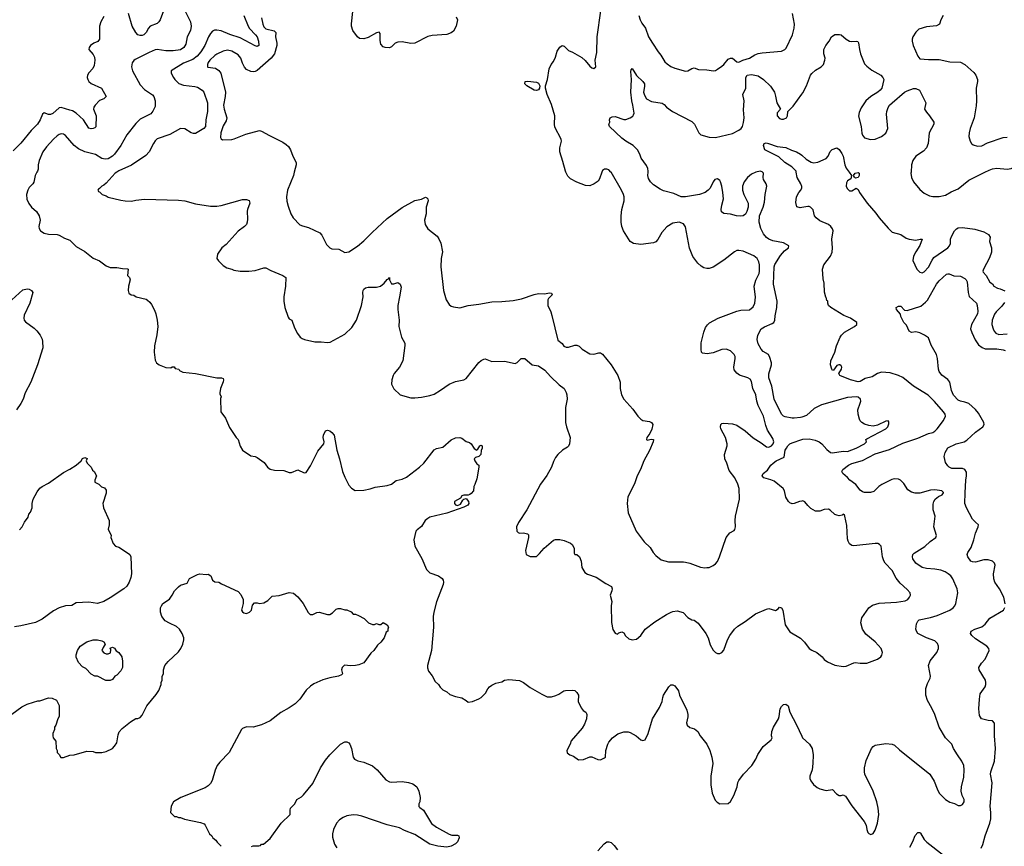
# Model space of a CAD drawing. Header units: inches. Extents: x 1934316 to 2140091, y 524953 to 667329.
# Tile 362 of 384: x 2092660 to 2101902, y 593672 to 601431. Entities that reach past the tile are written whole.
import ezdxf

# ---------------------------------------------------------------- set-up
doc = ezdxf.new("R2010")
doc.units = ezdxf.units.IN
doc.header["$MEASUREMENT"] = 0
for name, color, linetype in [('C0599', 7, 'Continuous'), ('C0690', 7, 'Continuous'), ('C1509', 7, 'Continuous'), ('C1600', 7, 'Continuous')]:
    doc.layers.add(name, color=color, linetype=linetype)

msp = doc.modelspace()

# ---------------------------------------------------------------- linework, layer by layer
at = {"layer": 'C0599', "color": 5}
for points, elevation in [([(2092820.7, 600000), (2092803.2, 599970), (2092792.5, 599907.5), (2092782, 599890), (2092750, 599856.2), (2092734.6, 599830), (2092724.4, 599790), (2092726.7, 599746.7), (2092745.1, 599705.1), (2092771.7, 599671.7), (2092816.3, 599630), (2092842, 599590), (2092850.5, 599550), (2092840.4, 599490), (2092843, 599470), (2092854, 599450), (2092890, 599426), (2092930, 599417.1), (2093010, 599414.9), (2093030, 599408.7), (2093080.5, 599380.5), (2093130, 599363), (2093190, 599303.1), (2093270, 599255.8), (2093350, 599192.2), (2093410, 599168.8), (2093470, 599119.3), (2093510, 599106), (2093570, 599106), (2093625.4, 599094.6), (2093670, 599094), (2093678, 599090), (2093670.8, 599030), (2093690.8, 599010), (2093696.3, 598990), (2093681.6, 598930), (2093679.1, 598890), (2093685.2, 598865.2), (2093707.1, 598847.1), (2093730, 598844.7), (2093754, 598830), (2093847.1, 598807.1), (2093859.8, 598799.8), (2093880.7, 598780.7), (2093896.7, 598756.7), (2093924.9, 598704.9), (2093938, 598670), (2093950.6, 598609.4), (2093956.3, 598550), (2093947.3, 598472.7), (2093926, 598370), (2093921, 598310), (2093930, 598234), (2093944.7, 598210), (2093970, 598191.3), (2094030, 598166.8), (2094078, 598162), (2094090, 598174), (2094110, 598172), (2094118, 598158), (2094154, 598150), (2094158, 598138), (2094190, 598122), (2094310.9, 598110.9), (2094510, 598070.8), (2094554, 598070), (2094570, 598062), (2094574, 598050), (2094570.6, 598030.6), (2094545.5, 597970), (2094537.3, 597930), (2094538, 597918), (2094551, 597890), (2094544.7, 597875.3), (2094546, 597750), (2094590, 597692), (2094630, 597602), (2094691.3, 597510), (2094711, 597490), (2094727.5, 597427.5), (2094750, 597391.3), (2094830, 597338), (2094870, 597332), (2094890, 597322), (2094953.2, 597273.2), (2094986, 597230), (2095010, 597210.8), (2095050, 597204), (2095139.8, 597199.8), (2095190, 597181), (2095210, 597181), (2095270, 597204.7), (2095330, 597178), (2095350, 597182), (2095390, 597242), (2095458.9, 597381.1), (2095513.2, 597450), (2095517.2, 597470), (2095506.6, 597510), (2095510, 597532), (2095530, 597571), (2095550, 597578), (2095570, 597571.3), (2095590, 597556), (2095610.7, 597530), (2095634.9, 597390), (2095661.6, 597310), (2095690.4, 597190.4), (2095710, 597138), (2095750, 597061), (2095774.4, 597034.4), (2095810, 597011.3), (2095890, 597016.3), (2095948, 597028), (2095996.1, 597043.9), (2096110, 597059.1), (2096149.4, 597070.6), (2096194.8, 597105.2), (2096250, 597119.3), (2096290, 597136.4), (2096411.5, 597230), (2096451.5, 597270), (2096550, 597394.8), (2096572.3, 597407.7), (2096630, 597418), (2096710, 597486.4), (2096750, 597506.4), (2096790.5, 597510.5), (2096810, 597502.8), (2096850, 597473.4), (2096882, 597462), (2096898.8, 597450), (2096925.4, 597405.4), (2096950, 597392), (2096960.4, 597399.6), (2096978, 597430), (2096990, 597436), (2097002, 597430), (2097002, 597410), (2096992, 597388), (2096986.8, 597350), (2096970.4, 597329.6), (2096938, 597322), (2096926.4, 597310), (2096930.6, 597290), (2096950, 597261), (2096970.5, 597250.5), (2096970.5, 597230.5), (2096950, 597122), (2096932.4, 597067.6), (2096921, 597050), (2096918, 597010), (2096897.1, 596982.9), (2096884.4, 596975.6), (2096870, 596968.7), (2096830, 596968.7), (2096810, 596962), (2096798.5, 596941.5), (2096742, 596910), (2096740.7, 596890), (2096750, 596878.8), (2096770, 596870.7), (2096796.2, 596883.8), (2096818, 596922), (2096828.8, 596931.1), (2096850, 596938), (2096871, 596910), (2096874.8, 596890), (2096867.1, 596872.9), (2096830, 596855.1), (2096670, 596800.7), (2096510, 596760.7), (2096490, 596749.5), (2096465.5, 596730), (2096430, 596673.2), (2096390, 596644), (2096378.8, 596630), (2096358.8, 596550), (2096368, 596490), (2096433.2, 596373.2), (2096479.3, 596270), (2096510, 596240.5), (2096590.3, 596210.3), (2096624.9, 596184.9), (2096635.5, 596170), (2096638.4, 596150), (2096634.9, 596130), (2096572.5, 595967.5), (2096546.4, 595870), (2096541.3, 595830), (2096543.1, 595730), (2096524, 595510), (2096486, 595370), (2096486.4, 595346.4), (2096496.9, 595316.9), (2096530.9, 595270.9), (2096559.6, 595219.6), (2096592, 595190), (2096605.4, 595165.4), (2096630, 595142), (2096670, 595122), (2096696.9, 595096.9), (2096750, 595078), (2096810, 595064.7), (2096850, 595042), (2096870, 595024.7), (2096910, 595030.8), (2096970, 595054.8), (2096991.9, 595068.1), (2097031.8, 595108.2), (2097052.7, 595150), (2097069.6, 595170.4), (2097090, 595184.9), (2097130, 595202), (2097184.8, 595215.2), (2097210, 595230.5), (2097250, 595239.1), (2097350, 595228), (2097388.6, 595208.6), (2097450, 595164), (2097559.1, 595099.1), (2097610, 595076.3), (2097650, 595074.9), (2097693.4, 595086.6), (2097721, 595099), (2097768.3, 595131.7), (2097784, 595136), (2097850, 595138.7), (2097870, 595134.9), (2097890, 595117.3), (2097906, 595090), (2097902.3, 595030), (2097930, 594970.8), (2097950, 594947.7), (2097972.5, 594932.5), (2097978.8, 594918.8), (2097982, 594910), (2097979.3, 594870), (2097960.9, 594819.1), (2097939, 594781), (2097836.9, 594663.1), (2097826, 594630), (2097796, 594570), (2097798, 594550), (2097822, 594530), (2097857.3, 594517.3), (2097904, 594484), (2097952.3, 594487.7), (2098010, 594511.3), (2098030, 594512), (2098085.4, 594485.4), (2098110, 594484.7), (2098150, 594502), (2098158, 594510), (2098162, 594570), (2098179, 594630), (2098189, 594650), (2098224, 594690), (2098272.5, 594727.5), (2098330, 594746), (2098370, 594746), (2098390, 594741), (2098444.7, 594710), (2098490, 594671.3), (2098510, 594664.7), (2098530, 594671.3), (2098559.3, 594730), (2098599.3, 594870), (2098666.3, 594973.7), (2098689.3, 595030), (2098695.1, 595070), (2098702.7, 595090), (2098753.2, 595170), (2098770, 595186.8), (2098790, 595187.3), (2098810, 595177.3), (2098842, 595130), (2098853.4, 595090), (2098920.9, 594950), (2098932.2, 594907.8), (2098932.1, 594887.9), (2098919.6, 594830), (2098926.3, 594810), (2098950, 594787.3), (2098994, 594774), (2099024.7, 594750), (2099046, 594710), (2099110.4, 594630.3), (2099139.1, 594570), (2099156.3, 594510), (2099164.9, 594450), (2099147.7, 594330), (2099147.9, 594247.9), (2099161, 594170), (2099186.4, 594106.4), (2099205.4, 594085.4), (2099230, 594072), (2099310, 594074), (2099330, 594094), (2099362, 594150), (2099393.2, 594230), (2099399, 594270), (2099409, 594290), (2099454, 594350), (2099532.7, 594430), (2099569.2, 594490), (2099587.5, 594532.5), (2099639.3, 594610), (2099712.7, 594670), (2099721.2, 594690), (2099717.2, 594710), (2099719, 594750), (2099734, 594790), (2099782.7, 594870), (2099789.3, 594890), (2099798.9, 594961.1), (2099810, 594984.7), (2099830, 595004.7), (2099850, 595006), (2099874, 594990), (2099887.3, 594930), (2099950, 594812), (2100000, 594704.6)], 240), ([(2093572.1, 600000), (2093556.3, 599990), (2093470, 599897.2), (2093450, 599879), (2093432, 599870), (2093410, 599846), (2093398, 599842), (2093394, 599830), (2093398, 599818), (2093410, 599814), (2093434, 599790), (2093470, 599778), (2093490, 599766), (2093610, 599736), (2093650, 599730.8), (2093707.7, 599727.7), (2093750, 599738), (2093830, 599746), (2094150, 599737.6), (2094210, 599730.4), (2094310, 599703.1), (2094450, 599681.3), (2094510, 599680.4), (2094550, 599686.4), (2094750, 599742.4), (2094790, 599743.8), (2094814.4, 599734.4), (2094819.3, 599710), (2094796.3, 599650), (2094794.4, 599634.4), (2094798.5, 599558.5), (2094795.5, 599530), (2094787.3, 599510), (2094770.8, 599490), (2094710, 599446.6), (2094597.6, 599322.4), (2094558, 599290), (2094516, 599230), (2094511, 599190), (2094527.1, 599167.1), (2094570, 599124.7), (2094603.5, 599103.5), (2094650, 599091), (2094670, 599081), (2094730, 599071), (2094808.9, 599071.1), (2094870, 599078), (2094950, 599101), (2094970, 599102.8), (2095016.5, 599076.5), (2095130.8, 599030), (2095157.3, 599010), (2095154.9, 598930), (2095137.6, 598830), (2095138.4, 598790), (2095148, 598730), (2095178.8, 598638.8), (2095190, 598624.7), (2095214.8, 598610), (2095238.8, 598538.8), (2095266.4, 598486.4), (2095292, 598450), (2095310, 598438), (2095334, 598430), (2095430, 598406.8), (2095490, 598407.3), (2095550, 598400.7), (2095574.2, 598405.8), (2095710, 598478.8), (2095777.2, 598542.8), (2095822, 598610), (2095867, 598750), (2095882.4, 598830), (2095878.9, 598870), (2095882.6, 598890), (2095890, 598900.4), (2095906.7, 598913.3), (2095930, 598920.7), (2096010, 598920.3), (2096045.2, 598930), (2096082, 598958), (2096110, 598994), (2096122, 598998), (2096130, 599012), (2096131.3, 598990), (2096150, 598952), (2096170, 598951.3), (2096210, 598964.7), (2096231, 598950), (2096239.1, 598919.1), (2096226, 598830), (2096208, 598750), (2096208, 598710), (2096220.3, 598610), (2096218, 598550), (2096244.6, 598450), (2096274.2, 598394.2), (2096274.4, 598374.4), (2096255.5, 598230), (2096224.9, 598170), (2096174.8, 598110), (2096164, 598090), (2096154, 598050), (2096150.8, 598010), (2096170, 597964.7), (2096230.9, 597910.9), (2096330, 597881), (2096370, 597881), (2096430, 597886.8), (2096510, 597904), (2096550, 597917.3), (2096610, 597953.4), (2096690, 598010.4), (2096750, 598034.9), (2096828, 598050), (2096850, 598062.8), (2096970, 598214), (2096990, 598233.4), (2097014.8, 598245.2), (2097030, 598247.7), (2097090, 598222.4), (2097210, 598224.9), (2097310, 598204.7), (2097330, 598212), (2097368, 598250), (2097402, 598250), (2097470, 598190.8), (2097530, 598182), (2097590, 598141.6), (2097641.8, 598081.8), (2097723.2, 598003.2), (2097770, 597970.8), (2097790, 597932), (2097796.3, 597910), (2097797.3, 597870), (2097782.8, 597790), (2097784, 597650), (2097790.8, 597610), (2097826, 597510), (2097821.6, 597450), (2097811.9, 597428.1), (2097802, 597418), (2097756, 597390), (2097710, 597349.2), (2097690, 597321.2), (2097670, 597284), (2097652.4, 597230), (2097607, 597153), (2097548, 597070), (2097420.5, 596830), (2097340.7, 596710), (2097322.8, 596670), (2097324.7, 596630), (2097336.9, 596616.9), (2097350, 596611.3), (2097390, 596614.8), (2097426, 596606), (2097435.3, 596595.3), (2097436, 596570), (2097406, 596450), (2097412, 596412), (2097451.6, 596391.6), (2097510, 596392), (2097540.2, 596419.8), (2097582, 596470), (2097670, 596546), (2097690, 596551), (2097730, 596551), (2097770, 596542.8), (2097830, 596517.6), (2097844.3, 596504.3), (2097863.7, 596470), (2097865.2, 596425.2), (2097870, 596412), (2097890, 596411.3), (2097914.8, 596390), (2097930.7, 596350), (2097936, 596290), (2097963.5, 596243.5), (2097990, 596226), (2098070, 596198.8), (2098159.9, 596139.9), (2098214.8, 596110), (2098222, 596090), (2098219.1, 596070), (2098201, 596030), (2098216.3, 595970), (2098210.5, 595930), (2098213.7, 595773.7), (2098228.2, 595708.2), (2098250, 595671.3), (2098270, 595662), (2098282.7, 595677.3), (2098310, 595686), (2098330, 595676), (2098346.6, 595646.6), (2098378.5, 595618.5), (2098410, 595610.7), (2098450, 595617.3), (2098489.3, 595650), (2098529.7, 595710.3), (2098621.3, 595778.7), (2098730, 595848), (2098774, 595870), (2098790, 595876.4), (2098830, 595881.6), (2098886.2, 595866.2), (2098930, 595820.5), (2098970, 595799.1), (2098990, 595796.3), (2099027.1, 595767.1), (2099100.5, 595670), (2099120.5, 595630), (2099142, 595562), (2099170, 595512), (2099190, 595492), (2099210, 595482), (2099230, 595482), (2099250, 595492), (2099270, 595512), (2099302.9, 595610), (2099325.1, 595650), (2099369.5, 595710), (2099400.8, 595739.2), (2099470, 595782), (2099565.6, 595854.4), (2099670, 595899.3), (2099690, 595903.8), (2099753.1, 595886.9), (2099777.6, 595902.4), (2099790, 595918), (2099810, 595911), (2099822, 595890), (2099844, 595750), (2099890, 595686), (2099990, 595624.7), (2100000, 595614.8)], 260), ([(2095237.2, 600000), (2095229.5, 599970), (2095172.8, 599830), (2095165.3, 599770), (2095168.6, 599728.6), (2095179.9, 599679.9), (2095205.5, 599610), (2095225.5, 599570), (2095290, 599507), (2095315.1, 599495.1), (2095370, 599479.5), (2095476.3, 599430), (2095494.9, 599410), (2095540.6, 599320.6), (2095570, 599290.6), (2095590, 599280.7), (2095655.8, 599275.8), (2095710, 599244.9), (2095750, 599250.7), (2095830, 599305.5), (2095890, 599354.4), (2095966.6, 599433.4), (2096110, 599566.4), (2096251, 599669), (2096370, 599732.7), (2096432.5, 599747.5), (2096470, 599764.7), (2096479.8, 599759.8), (2096490.8, 599750.8), (2096494, 599730), (2096476.3, 599670), (2096474.4, 599610), (2096459.5, 599550), (2096466, 599510), (2096489.3, 599469.3), (2096578.3, 599398.3), (2096594.4, 599374.4), (2096612.7, 599332.7), (2096626.7, 599253.3), (2096617, 599190), (2096613.4, 599110), (2096637.1, 598890), (2096663, 598803), (2096690, 598758), (2096710, 598742.8), (2096730, 598734.8), (2096792.1, 598727.9), (2096870, 598747.7), (2096970, 598760.7), (2097090, 598784), (2097184.9, 598784.9), (2097290, 598796.4), (2097370, 598812.4), (2097490, 598852.7), (2097530, 598860.7), (2097590, 598858.8), (2097630, 598866), (2097650, 598864.7), (2097658.8, 598850), (2097624.5, 598815.5), (2097617.3, 598802.7), (2097616, 598750), (2097645.5, 598690), (2097655.8, 598655.8), (2097710, 598421.6), (2097750, 598392), (2097767.6, 598367.6), (2097790, 598358.5), (2097810, 598358), (2097870, 598377.6), (2097890, 598374.9), (2097910, 598367.3), (2097939.9, 598339.9), (2098010, 598294.8), (2098050, 598290.7), (2098094.8, 598305.2), (2098110, 598304.4), (2098130, 598290.3), (2098211.2, 598191.2), (2098274.4, 598090), (2098295.3, 598030), (2098297, 597970), (2098308.8, 597910), (2098329.2, 597869.2), (2098414.4, 597774.4), (2098462, 597710), (2098490, 597682), (2098510, 597668), (2098570, 597660.5), (2098590.3, 597650.3), (2098601.3, 597630), (2098593.4, 597586.6), (2098574.1, 597545.9), (2098547, 597510), (2098544, 597490), (2098550, 597484), (2098586.3, 597493.7), (2098610, 597491), (2098606.8, 597470), (2098570, 597388.7), (2098517.3, 597290), (2098487.3, 597210), (2098456.3, 597150), (2098430, 597075.3), (2098368.4, 596951.6), (2098361.6, 596890), (2098370, 596802), (2098447.3, 596630), (2098522, 596530), (2098576.5, 596476.5), (2098605.5, 596430), (2098630, 596400.7), (2098681.7, 596361.7), (2098750, 596341.6), (2098890, 596343.7), (2098910, 596340.3), (2098950.3, 596330.3), (2099050, 596293), (2099090, 596285.5), (2099110, 596287.7), (2099130, 596290.7), (2099170, 596307.3), (2099190, 596322.8), (2099210, 596346.8), (2099229.7, 596390.3), (2099290, 596570.8), (2099324.9, 596615.1), (2099364.5, 596635.5), (2099373.6, 596646.4), (2099377, 596670), (2099374, 596730), (2099379.5, 596770), (2099417, 596930), (2099411.8, 597030), (2099399.7, 597070), (2099372.1, 597130), (2099319.9, 597199.9), (2099296.5, 597270), (2099277.5, 597310), (2099274.7, 597350), (2099301.3, 597430), (2099301.6, 597450), (2099284.9, 597510), (2099241.8, 597590), (2099236.9, 597610), (2099239.6, 597630), (2099250, 597639.5), (2099270, 597643.6), (2099350, 597636.3), (2099390, 597624.7), (2099470, 597572.7), (2099545.4, 597505.5), (2099620.5, 597460.5), (2099670, 597422.6), (2099690, 597419.5), (2099715.1, 597430), (2099733.3, 597450), (2099737.6, 597470), (2099730, 597499.3), (2099679.7, 597579.7), (2099663, 597623), (2099639.8, 597710), (2099589.8, 597810), (2099577.7, 597850), (2099568.1, 597910), (2099541.1, 597970), (2099530, 598036.2), (2099516.2, 598056.2), (2099494.5, 598070), (2099414.5, 598094.5), (2099392.2, 598112.3), (2099366.1, 598146.1), (2099362.7, 598170), (2099375.7, 598250), (2099374.4, 598270), (2099366.2, 598290), (2099330, 598323.5), (2099290, 598337.4), (2099250, 598335.3), (2099170, 598302.8), (2099114, 598294), (2099070, 598301.6), (2099060.7, 598310), (2099054.7, 598334.7), (2099057.7, 598397.7), (2099081.9, 598498.1), (2099098.4, 598541.6), (2099114.1, 598565.9), (2099134.6, 598585.4), (2099216.9, 598630), (2099390, 598696.5), (2099430, 598706), (2099510, 598708.4), (2099545, 598735), (2099560.3, 598770), (2099566.6, 598826.6), (2099554.6, 598930), (2099570, 598987.3), (2099600.5, 599050), (2099604.4, 599070), (2099604.8, 599130), (2099598.9, 599158.9), (2099582.2, 599190), (2099550, 599215.5), (2099450, 599258.3), (2099410, 599266.3), (2099390, 599263.6), (2099370, 599252), (2099270, 599172.6), (2099170, 599109.8), (2099130, 599096.4), (2099110, 599095.8), (2099082.5, 599102.5), (2099056.6, 599116.6), (2099025.2, 599145.2), (2098976.9, 599210), (2098948, 599288), (2098907.6, 599487.6), (2098890, 599516.2), (2098850, 599529.7), (2098790, 599522.9), (2098733.8, 599486.2), (2098686.7, 599433.3), (2098650, 599366.6), (2098630, 599346.6), (2098610, 599338), (2098490, 599322), (2098422, 599330), (2098390, 599349.7), (2098327.6, 599450), (2098311.9, 599490), (2098304.1, 599530), (2098304.4, 599590), (2098310.9, 599650), (2098334, 599730), (2098333.2, 599770), (2098328, 599790), (2098309.8, 599830), (2098210, 599999.6), (2098209.7, 600000)], 280), ([(2098125, 600000), (2098103, 599937), (2098090, 599914.5), (2098051, 599890), (2098010, 599871.8), (2097970, 599874), (2097890, 599905.1), (2097830, 599938.7), (2097804.1, 599964.1), (2097786.4, 600000)], 280), ([(2099568.7, 600000), (2099530, 599980.5), (2099490.5, 599950), (2099458.7, 599910), (2099444.9, 599870), (2099443.6, 599830), (2099456.9, 599790), (2099495.8, 599710), (2099498.4, 599670), (2099486.4, 599630), (2099473.1, 599606.9), (2099450, 599591.6), (2099430, 599588), (2099388, 599590), (2099330, 599607), (2099270, 599613.2), (2099246.3, 599626.3), (2099243.7, 599650), (2099249.5, 599689.5), (2099264.7, 599750), (2099260.5, 599810), (2099249.7, 599870), (2099236.3, 599910), (2099230, 599920.9), (2099210, 599936.2), (2099184, 599930), (2099168.2, 599910), (2099140.4, 599850), (2099123, 599830), (2099093.4, 599810), (2099041, 599790), (2098910, 599769), (2098870, 599769.8), (2098800.4, 599800.4), (2098703.6, 599823.6), (2098670, 599839.3), (2098610, 599881.6), (2098580.5, 599910), (2098560.4, 599940.4), (2098554.7, 599970), (2098557.7, 600000)], 260), ([(2100000, 597701.3), (2099990, 597698.3), (2099930.2, 597689.8), (2099910, 597691), (2099844.9, 597704.9), (2099830, 597711.1), (2099809, 597729), (2099741, 597870), (2099719.3, 597990), (2099690, 598069.2), (2099692.9, 598107.1), (2099716.9, 598190), (2099716.3, 598210), (2099701.7, 598261.7), (2099687, 598287), (2099637.4, 598317.4), (2099618.9, 598338.9), (2099592, 598390), (2099582.7, 598430), (2099589.6, 598470), (2099620.7, 598530), (2099650.8, 598549.2), (2099722, 598578), (2099737, 598590), (2099747.6, 598610), (2099749.7, 598650), (2099767.2, 598730), (2099770.7, 598790), (2099734.5, 598950), (2099741, 599110), (2099748.2, 599131.8), (2099800.8, 599219.2), (2099837.5, 599262.5), (2099875.3, 599290), (2099878, 599310), (2099830, 599336), (2099730, 599356.2), (2099690, 599372), (2099668.2, 599388.2), (2099641, 599421), (2099616.3, 599470), (2099601.6, 599530), (2099604.5, 599590), (2099636.9, 599670), (2099650, 599718), (2099656.4, 599790), (2099671.4, 599870), (2099667, 599890), (2099642.7, 599930), (2099637.2, 599950), (2099642, 599990), (2099632, 600000)], 260), ([(2100000, 599865.1), (2099993, 599890), (2099958.3, 599950), (2099949.2, 600000)], 240), ([(2100000, 599667.1), (2099984.5, 599664.5), (2099953.2, 599673.2), (2099946.2, 599713.8), (2099952.3, 599770), (2099972.7, 599810), (2099992.7, 599830), (2100000, 599852)], 240), ([(2092550, 598770.6), (2092690, 598894), (2092730, 598904), (2092750, 598900.7), (2092770.5, 598890.5), (2092782.8, 598870), (2092754, 598770), (2092702, 598658), (2092697.1, 598630), (2092702, 598610), (2092714, 598594), (2092794.6, 598534.6), (2092820.7, 598510), (2092850.6, 598470), (2092870, 598431.3), (2092874.9, 598410), (2092877.1, 598350), (2092828.2, 598190), (2092764.4, 598030), (2092710.6, 597930), (2092690.6, 597870), (2092670.7, 597830), (2092630.8, 597770)], 220), ([(2100000, 596912.7), (2099978, 596910), (2099930, 596889.6), (2099910, 596887.3), (2099890, 596895.1), (2099875.1, 596910), (2099849.6, 596950), (2099839.5, 597010), (2099824.5, 597030), (2099740, 597100), (2099710, 597112.8), (2099644, 597130), (2099629.4, 597150), (2099637.2, 597170), (2099677.7, 597202.3), (2099711.6, 597250), (2099732.8, 597270), (2099761.2, 597290), (2099835, 597325), (2099846.2, 597390), (2099856.5, 597410), (2099870, 597431.3), (2099890, 597449.1), (2099910, 597459.1), (2100000, 597489.4)], 260), ([(2092657.6, 596642.4), (2092684, 596670), (2092704.1, 596715.9), (2092738, 596762), (2092744, 596790), (2092761.2, 596810), (2092776, 596850), (2092776, 596890), (2092786.6, 596930), (2092822, 596998), (2092850, 597034.8), (2092870, 597050.7), (2092930, 597081), (2093070, 597181), (2093130, 597211), (2093188.7, 597250), (2093238, 597290), (2093250, 597312), (2093270, 597322), (2093292.7, 597312.7), (2093282, 597290), (2093292, 597270), (2093330.9, 597230.9), (2093344, 597204), (2093358, 597190), (2093382, 597150), (2093364.7, 597110), (2093364.7, 597090), (2093402, 597070), (2093426.4, 597046.4), (2093456, 597036), (2093470, 597014), (2093470, 596986), (2093441, 596890), (2093442.8, 596870), (2093446.8, 596850), (2093499.1, 596730), (2093500.7, 596690), (2093491.3, 596650), (2093518, 596590), (2093516, 596570), (2093535.9, 596515.9), (2093558, 596490), (2093590, 596478.8), (2093680.7, 596420.7), (2093693.4, 596410), (2093703, 596390), (2093708.4, 596230), (2093703.4, 596196.6), (2093688, 596150), (2093665.1, 596114.9), (2093637.3, 596090), (2093510, 596005.1), (2093448.7, 595971.3), (2093390, 595951.8), (2093310, 595964.2), (2093190, 595956), (2093150, 595933.2), (2093090.5, 595929.5), (2093031.3, 595910), (2092978, 595882), (2092870, 595802.7), (2092808.4, 595771.6), (2092670, 595741.6), (2092610, 595733.3)], 220), ([(2092586.3, 594913.7), (2092680.2, 594979.8), (2092730, 595006), (2092790, 595026), (2092830, 595038), (2092850, 595038), (2092930, 595064.7), (2092963.6, 595063.6), (2093003.6, 595043.6), (2093030, 594994), (2093031.3, 594890), (2093018, 594870), (2092998, 594810), (2092986, 594790), (2092984.7, 594770), (2092972, 594730), (2092972, 594710), (2092974, 594690), (2092999.6, 594659.6), (2093002, 594590), (2093012, 594570), (2093012.7, 594552.7), (2093030, 594534), (2093046, 594506), (2093070, 594504.7), (2093130, 594526), (2093170, 594531.3), (2093290, 594564.7), (2093350, 594562), (2093370, 594552), (2093430, 594552), (2093470, 594562), (2093530, 594591.3), (2093550, 594611.3), (2093570, 594642), (2093583.1, 594716.9), (2093594, 594746), (2093622, 594778), (2093700.2, 594839.8), (2093750, 594871.3), (2093770, 594872), (2093790, 594882), (2093810, 594902), (2093854, 594990), (2093942, 595098), (2093964.7, 595135.3), (2093988, 595190), (2093988.9, 595211.1), (2093998, 595230), (2093998, 595270), (2094008.4, 595291.6), (2094008.7, 595330), (2094022, 595370), (2094052.5, 595407.5), (2094150, 595496.3), (2094171.8, 595528.2), (2094190.7, 595569.3), (2094200.3, 595610), (2094199.8, 595630), (2094185.4, 595670), (2094159.6, 595710), (2094130, 595736.2), (2094065.6, 595765.6), (2094025.2, 595790), (2093993.2, 595830), (2093982.7, 595870), (2093982.7, 595910), (2093989.5, 595930.5), (2094004, 595950), (2094067.2, 595992.8), (2094092.1, 596027.9), (2094113.2, 596070), (2094150, 596106.8), (2094170, 596122.8), (2094230, 596142), (2094254.8, 596185.2), (2094330, 596224.9), (2094350, 596230.5), (2094410, 596223), (2094430, 596227.7), (2094452.4, 596212.4), (2094470, 596171.3), (2094490, 596156), (2094530, 596151.3), (2094554.8, 596134.8), (2094710, 596064.7), (2094736.8, 596036.8), (2094758, 595990), (2094758, 595950), (2094742, 595890), (2094751.6, 595871.6), (2094763.6, 595863.6), (2094790, 595858), (2094818, 595870), (2094834, 595890), (2094845.2, 595934.8), (2094864, 595956), (2094890, 595958), (2094911, 595951), (2094950, 595957.1), (2094990, 595979.5), (2095030, 596019.3), (2095094.9, 596025.1), (2095190, 596056), (2095230, 596046.8), (2095270, 596013), (2095319.1, 595950), (2095366.2, 595866.2), (2095386.4, 595846.4), (2095410, 595848.4), (2095450, 595867.3), (2095470, 595871), (2095550, 595847.7), (2095570, 595847.3), (2095596.2, 595863.8), (2095630, 595898), (2095650, 595904.7), (2095670, 595904.7), (2095710, 595892), (2095731.6, 595891.6), (2095770, 595872), (2095790, 595852), (2095811.1, 595851.1), (2095839.6, 595839.6), (2095894, 595810), (2095934, 595770), (2095970, 595754), (2095990, 595754), (2096010, 595762), (2096030, 595754), (2096050, 595754), (2096070, 595772), (2096110, 595752), (2096122, 595730), (2096114, 595710), (2096114, 595690), (2096098, 595682), (2096081, 595630), (2096050.4, 595589.7), (2096018.8, 595561.2), (2095984.9, 595510), (2095956.2, 595483.8), (2095890, 595394), (2095844.4, 595375.6), (2095811.6, 595368.4), (2095764.7, 595364.8), (2095708.8, 595371.2), (2095686, 595350), (2095680.5, 595330), (2095691, 595290), (2095679.9, 595280.1), (2095652.4, 595267.6), (2095570, 595254.7), (2095503.8, 595236.2), (2095421.7, 595198.3), (2095390, 595175.1), (2095350, 595137), (2095287.8, 595052.2), (2095245.5, 595010), (2095190, 594971.5), (2095110.5, 594929.5), (2095010, 594849.3), (2094930, 594812.7), (2094850, 594789.3), (2094787.1, 594792.9), (2094750, 594779), (2094741, 594770), (2094626, 594554), (2094537.6, 594462.4), (2094514.4, 594430), (2094494.6, 594385.4), (2094465.5, 594290), (2094450, 594262.7), (2094430, 594240.9), (2094399, 594221), (2094172, 594130), (2094102, 594090), (2094082, 594050), (2094074, 593990), (2094112.7, 593952.7), (2094131.6, 593951.6), (2094150, 593942), (2094170, 593942), (2094205.4, 593925.4), (2094355.3, 593895.3), (2094390, 593882), (2094402, 593870), (2094442, 593790), (2094462, 593770), (2094471.6, 593751.6), (2094502, 593730), (2094512, 593710), (2094550, 593672)], 220), ([(2094834, 593670), (2094850, 593678), (2094904.7, 593675.3), (2094919, 593681), (2094930, 593692), (2094947.3, 593692.7), (2095010, 593746), (2095113.2, 593890), (2095199, 593970), (2095197.2, 594010), (2095201.2, 594030), (2095242.7, 594070), (2095261.2, 594110), (2095304.1, 594135.9), (2095324.8, 594155.2), (2095410, 594262.8), (2095484.5, 594410), (2095530, 594481), (2095570, 594531), (2095670, 594632), (2095710, 594652), (2095730, 594652), (2095750, 594642), (2095758, 594630), (2095774.8, 594590), (2095791, 594510), (2095802, 594490), (2095834.4, 594474.4), (2095890, 594462.8), (2095970, 594427.3), (2096013.4, 594390), (2096094.9, 594294.9), (2096130, 594277.3), (2096150, 594274), (2096250, 594279.1), (2096310.4, 594270.4), (2096350, 594257.3), (2096386, 594230), (2096407.3, 594190), (2096417.3, 594130), (2096414, 594090), (2096406.8, 594070), (2096407.1, 594047.1), (2096414.8, 594034.8), (2096451, 594010), (2096525.8, 593885.8), (2096570.5, 593850.5), (2096690, 593784.7), (2096716.9, 593776.9), (2096770, 593776), (2096782, 593770), (2096786, 593750), (2096770, 593715.3), (2096750, 593694), (2096710, 593674), (2096670, 593665.2), (2096585.4, 593674.6), (2096510, 593693.2), (2096370, 593782.7), (2096270, 593819.3), (2096224.1, 593844.1), (2096110, 593875.1), (2095870, 593954), (2095830, 593963.6), (2095790, 593966), (2095730, 593957.6), (2095696.7, 593943.3), (2095660.7, 593919.3), (2095632.2, 593887.8), (2095604.9, 593830), (2095596.3, 593790), (2095596.8, 593756.8), (2095613.2, 593693.2), (2095636.8, 593656.8)], 220), ([(2098086, 593630), (2098144.9, 593695.1), (2098170, 593713.1), (2098190, 593714.9), (2098210, 593708.9), (2098239.8, 593679.8), (2098270, 593638)], 220)]:
    msp.add_lwpolyline(points, dxfattribs=dict(at, elevation=elevation))
at = {"layer": 'C0599', "color": 5, "elevation": 220}
msp.add_lwpolyline([(2093490, 595477.3), (2093513.2, 595486.8), (2093515.3, 595515.3), (2093508.7, 595531.3), (2093530, 595542), (2093550, 595531.3), (2093565.4, 595505.4), (2093591.3, 595490), (2093618, 595450), (2093624.7, 595410), (2093624.7, 595350), (2093610, 595318), (2093570, 595278), (2093551.6, 595268.4), (2093530, 595238), (2093510, 595228), (2093468.9, 595228.9), (2093390, 595268), (2093366, 595270), (2093330, 595288.7), (2093280.4, 595340.4), (2093250, 595358), (2093210, 595398), (2093190, 595446), (2093189, 595470), (2093202, 595510), (2093228, 595550), (2093290, 595591.3), (2093350, 595611.3), (2093390.9, 595610.9), (2093430, 595602), (2093450, 595592), (2093462, 595570), (2093442, 595538), (2093431, 595510), (2093450, 595487.7), (2093470, 595479.1)], close=True, dxfattribs=at)
at = {"layer": 'C0690', "color": 5}
for points, elevation in [([(2094213.5, 601510), (2094262.8, 601410), (2094269.2, 601370), (2094262, 601330), (2094231.4, 601270), (2094218, 601202), (2094200.3, 601170), (2094170, 601149.8), (2094100.9, 601139.1), (2094030, 601140.5), (2093950, 601151.4), (2093930, 601147.9), (2093875.1, 601124.9), (2093743.2, 601056.8), (2093731.5, 601048.5), (2093714.9, 601025.1), (2093710.3, 600990), (2093718, 600950), (2093790, 600820.4), (2093830, 600776), (2093906.6, 600726.6), (2093919.3, 600710), (2093930.9, 600670.9), (2093930, 600616), (2093910, 600571.2), (2093890, 600548.3), (2093790, 600497.4), (2093750, 600457.6), (2093665.7, 600350), (2093608, 600250), (2093548.4, 600170), (2093530, 600149.8), (2093490, 600125.4), (2093461.9, 600121.9), (2093430, 600129.8), (2093370, 600167.4), (2093270, 600192), (2093210, 600218), (2093170, 600249.7), (2093090, 600344.7), (2093070, 600357.4), (2093050, 600359.7), (2093030, 600353.7), (2093010, 600341.1), (2092975.3, 600310), (2092910, 600238.9), (2092875.3, 600190), (2092843.6, 600110), (2092832.5, 600067.5), (2092832, 600028), (2092826.5, 600010), (2092820.7, 600000)], 240), ([(2094010, 601515.3), (2093977.1, 601430), (2093964.9, 601410), (2093950, 601397), (2093884.9, 601370), (2093870, 601352.7), (2093846.4, 601310), (2093824.9, 601290), (2093810, 601283.1), (2093790, 601281.7), (2093770, 601289.7), (2093750, 601311.5), (2093716.4, 601370), (2093681, 601490)], 220), ([(2096758, 601458), (2096768.8, 601430), (2096756, 601370), (2096730, 601323.6), (2096710, 601308.2), (2096670, 601292.4), (2096530, 601281.8), (2096490, 601272.9), (2096369, 601211), (2096330, 601208.4), (2096250, 601224.8), (2096210, 601221.3), (2096185.3, 601210), (2096150, 601177.3), (2096130, 601167.3), (2096090, 601169.8), (2096070, 601175.3), (2096050, 601201.3), (2096042.6, 601237.4), (2096042.4, 601302.4), (2096032.9, 601312.9), (2096010, 601307.7), (2095930, 601264.4), (2095890, 601250.9), (2095850, 601256), (2095830, 601269.7), (2095788, 601330), (2095774.6, 601370), (2095773.5, 601393.5), (2095788, 601508)], 280), ([(2097786.4, 600000), (2097781.5, 600010), (2097758.7, 600098.7), (2097728.4, 600190), (2097728.4, 600230), (2097744.5, 600290), (2097741.4, 600310), (2097683.7, 600423.7), (2097679.6, 600450), (2097682.4, 600530), (2097650, 600635.1), (2097609.7, 600730), (2097595.6, 600790), (2097595.6, 600810), (2097615.1, 600870), (2097630, 600971.3), (2097649.3, 601010), (2097670, 601038), (2097690, 601081), (2097705.2, 601134.8), (2097730, 601173), (2097750, 601188), (2097770, 601182), (2097810, 601142.4), (2097847.2, 601127.2), (2097934.9, 601074.9), (2097968.6, 601048.5), (2098010, 600996), (2098030, 600978), (2098050, 600972), (2098068, 600990), (2098061.2, 601050), (2098076.6, 601123.4), (2098079.1, 601270), (2098114.8, 601514.8)], 280), ([(2098470.3, 601470), (2098483.2, 601430), (2098499.3, 601399.3), (2098533.3, 601353.3), (2098563.1, 601270), (2098598.4, 601210), (2098652.7, 601130), (2098679.1, 601099.1), (2098716.4, 601036.4), (2098736.4, 601016.4), (2098772.1, 600992.1), (2098810, 600974.9), (2098910, 600948), (2098930, 600950.5), (2098970, 600974), (2098990, 600980.7), (2099030, 600964.9), (2099110, 600961.6), (2099172.8, 600952.8), (2099190, 600955.8), (2099210, 600966.7), (2099250, 600994.9), (2099270, 601011.7), (2099310, 601060.3), (2099330, 601071.7), (2099350, 601068.9), (2099390, 601036.5), (2099410, 601033.1), (2099447.3, 601052.7), (2099509.4, 601070), (2099559.5, 601100.5), (2099590, 601113.4), (2099630, 601121.7), (2099810, 601137.1), (2099841.2, 601150), (2099854.5, 601165.5), (2099914, 601290), (2099929.4, 601350.6), (2099932.3, 601390), (2099914.5, 601490)], 280), ([(2093450, 601460.5), (2093420.2, 601410), (2093407.3, 601370), (2093407.2, 601250), (2093392.3, 601227.7), (2093354, 601210), (2093325.5, 601190), (2093310.6, 601170), (2093307.3, 601150), (2093350, 601106), (2093360.9, 601080.9), (2093365.5, 601050), (2093357.5, 601002.5), (2093346.6, 600973.4), (2093308.2, 600931.8), (2093297, 600910), (2093293.7, 600890), (2093297.6, 600870), (2093308.4, 600850), (2093330, 600832.4), (2093428.9, 600788.9), (2093470.3, 600710), (2093450.5, 600690), (2093410, 600672.8), (2093368.8, 600630), (2093356, 600610), (2093353.8, 600590), (2093377.8, 600530), (2093373.7, 600426.3), (2093365.2, 600414.8), (2093350.5, 600409.5), (2093330, 600407), (2093310, 600412.3), (2093258.4, 600490), (2093190, 600553.6), (2093154.5, 600574.5), (2093130, 600583), (2093050, 600606.4), (2093030, 600604.4), (2092970.3, 600550), (2092950, 600542.3), (2092930, 600542.6), (2092890, 600555.6), (2092874, 600546), (2092853.1, 600490), (2092827.4, 600450), (2092766.7, 600390), (2092670, 600272), (2092598.4, 600201.6)], 220), ([(2094762.9, 601470), (2094803, 601370), (2094815.5, 601350), (2094873.7, 601290), (2094887.6, 601270), (2094902, 601230), (2094903, 601190), (2094890, 601180.5), (2094870, 601185.4), (2094730, 601261.7), (2094632.5, 601292.5), (2094550, 601326), (2094510, 601333.5), (2094488.3, 601331.7), (2094470, 601323), (2094450, 601302.9), (2094430.2, 601269.8), (2094398, 601190), (2094360.9, 601130), (2094325.4, 601090), (2094283.2, 601056.8), (2094197.7, 601022.3), (2094081, 600950), (2094082.8, 600930), (2094102.4, 600890), (2094115.3, 600870), (2094153.3, 600833.3), (2094196, 600816), (2094304.8, 600804.8), (2094330, 600798.3), (2094371, 600771), (2094388.5, 600750), (2094421.8, 600650), (2094423.5, 600630), (2094423.6, 600570), (2094407.9, 600492.1), (2094405.1, 600430), (2094389.2, 600410), (2094310, 600363.9), (2094290, 600362.3), (2094270, 600369.9), (2094210, 600405.3), (2094170, 600408.5), (2094070, 600353.6), (2093948.5, 600311.5), (2093930, 600293.6), (2093914.9, 600270), (2093874, 600190), (2093842.3, 600157.7), (2093710, 600066.9), (2093590, 600011.3), (2093572.1, 600000)], 260), ([(2094930.1, 601450), (2094940.4, 601390), (2094950, 601364.5), (2094970, 601346.3), (2095048.2, 601328.2), (2095062.7, 601310), (2095060.5, 601270), (2095073.4, 601210), (2095072.2, 601190), (2095050, 601112.1), (2095019.5, 601070), (2094890, 600953.5), (2094870, 600944), (2094850, 600941.3), (2094830, 600944.7), (2094790, 600964.4), (2094770, 600985.4), (2094750, 601023.6), (2094734, 601070), (2094710, 601102.9), (2094650, 601137.3), (2094610, 601145.7), (2094570, 601135.1), (2094510, 601108), (2094490, 601094), (2094444.7, 601050), (2094429.3, 601030), (2094421.3, 601010), (2094421.3, 600990), (2094425.3, 600985.3), (2094497.8, 600977.8), (2094530, 600954.4), (2094548.7, 600930), (2094591.2, 600751.2), (2094588.3, 600711.7), (2094572.2, 600630), (2094577.3, 600590), (2094602.3, 600510), (2094596.7, 600483.3), (2094570, 600434), (2094547.3, 600370), (2094544.7, 600324.7), (2094551.6, 600311.6), (2094564.7, 600304.7), (2094650, 600306.8), (2094671.6, 600311.6), (2094782.9, 600357.1), (2094910, 600390.6), (2094930, 600385.5), (2095003.5, 600343.5), (2095130, 600283.1), (2095161.2, 600261.2), (2095181.3, 600241.3), (2095201.3, 600210), (2095223.7, 600150), (2095255, 600090), (2095255.2, 600070), (2095237.2, 600000)], 280), ([(2098557.7, 600000), (2098558.7, 600010), (2098555.2, 600035.2), (2098542.3, 600062.3), (2098493.2, 600130), (2098479.3, 600170), (2098458, 600210), (2098419.3, 600250), (2098350, 600289.6), (2098310, 600319.6), (2098197.2, 600430), (2098189, 600450), (2098199, 600470), (2098195.3, 600490), (2098202, 600510), (2098220.2, 600519.8), (2098250, 600524), (2098330, 600495.5), (2098350, 600495.5), (2098390, 600510.6), (2098413.4, 600526.6), (2098422, 600538), (2098426.3, 600553.7), (2098415.4, 600630), (2098405.1, 600670), (2098397.4, 600750), (2098402.9, 600870), (2098395.3, 600944.7), (2098398, 600962), (2098410, 600974), (2098447.7, 600907.7), (2098510, 600850.6), (2098523, 600830), (2098525.2, 600805.2), (2098515.5, 600750), (2098523.1, 600723.1), (2098542.8, 600690), (2098590, 600664.9), (2098688.6, 600648.5), (2098710, 600634), (2098730.7, 600610), (2098788, 600570), (2098970, 600476.4), (2098994.9, 600450), (2099033.8, 600370), (2099052.4, 600350), (2099130, 600328.2), (2099190, 600326.9), (2099350, 600364.4), (2099410, 600393.1), (2099431.3, 600408.7), (2099444.7, 600430), (2099454.3, 600465.7), (2099458.6, 600510), (2099454.8, 600585.2), (2099458.4, 600670), (2099447.7, 600730), (2099476.2, 600790), (2099476.9, 600890), (2099487.8, 600910), (2099530, 600916.8), (2099590, 600903.9), (2099642.4, 600870), (2099707, 600807), (2099743.1, 600750), (2099754.3, 600714.3), (2099765.7, 600650), (2099800.7, 600590), (2099770, 600556), (2099769, 600530), (2099790, 600504.9), (2099810, 600498.4), (2099830, 600498), (2099856, 600510), (2099867, 600530), (2099869, 600570), (2099918.9, 600621.1), (2100000, 600732.3)], 260), ([(2099949.2, 600000), (2099947.3, 600010), (2099906.9, 600050), (2099842.6, 600090), (2099784, 600144), (2099653.2, 600210), (2099642.7, 600250), (2099648.7, 600270), (2099666, 600274), (2099689.4, 600270.6), (2099770, 600239.5), (2099850, 600230.2), (2099905.1, 600205.1), (2099951, 600191), (2099988.2, 600170), (2100000, 600159.9)], 240), ([(2098209.7, 600000), (2098190, 600022.9), (2098170, 600029.6), (2098150, 600027.8), (2098130, 600014.5), (2098125, 600000)], 280), ([(2099632, 600000), (2099630, 600002), (2099610, 600009), (2099570, 600000.7), (2099568.7, 600000)], 260)]:
    msp.add_lwpolyline(points, dxfattribs=dict(at, elevation=elevation))
at = {"layer": 'C0690', "color": 5, "elevation": 280}
msp.add_lwpolyline([(2097510, 600765.6), (2097489.2, 600770), (2097419, 600810), (2097401.2, 600830), (2097404, 600850), (2097430, 600854.8), (2097510, 600844), (2097530, 600836), (2097541.6, 600810), (2097539.3, 600790), (2097530, 600773.2)], close=True, dxfattribs=at)
at = {"layer": 'C1509', "color": 5}
for points, elevation in [([(2100444.2, 600000), (2100466, 599970), (2100462, 599938), (2100430, 599919.3), (2100420.3, 599899.8), (2100418, 599870), (2100427.1, 599847), (2100450, 599826.4), (2100470, 599824), (2100510, 599851), (2100530, 599838.8), (2100543.1, 599810), (2100613.6, 599710), (2100696.5, 599616.5), (2100726.9, 599570), (2100810, 599475.3), (2100850, 599438), (2100930, 599416.3), (2100980.6, 599380.6), (2101010, 599370.3), (2101070, 599360.7), (2101110.6, 599370.6), (2101130.4, 599370.4), (2101110, 599313.2), (2101070, 599252.7), (2101050, 599212.7), (2101042, 599170), (2101081.3, 599090), (2101110, 599062), (2101130, 599056.5), (2101150, 599064.6), (2101190, 599108), (2101224.6, 599175.4), (2101241.6, 599198.4), (2101371.3, 599290), (2101387.8, 599310), (2101395.2, 599330), (2101396.1, 599370), (2101404.6, 599395.4), (2101432.8, 599450), (2101451.6, 599468.4), (2101470, 599476.9), (2101510, 599479.3), (2101624.3, 599464.3), (2101710, 599439.3), (2101753.8, 599413.9), (2101768.8, 599390), (2101762.3, 599350), (2101781.6, 599290), (2101782.4, 599250), (2101762.8, 599197.2), (2101707, 599090), (2101700.7, 599070), (2101702.5, 599062.5), (2101730.6, 599030.6), (2101766.8, 598966.8), (2101790, 598951.3), (2101804.7, 598930), (2101838, 598910), (2101864.2, 598904.2), (2101906.4, 598886.4)], 240), ([(2101026, 600000), (2101025.3, 599990), (2101030.5, 599950.5), (2101050.5, 599910.5), (2101110, 599838.8), (2101150, 599802.8), (2101198.5, 599778.5), (2101230, 599770.7), (2101290.7, 599770.7), (2101350, 599783.7), (2101403.5, 599816.5), (2101470, 599842.3), (2101570, 599926), (2101719.7, 600000)], 260), ([(2100000, 599852), (2100002, 599858), (2100000, 599865.1)], 240), ([(2100000, 594704.6), (2100006.8, 594690), (2100073.4, 594630), (2100097.1, 594590), (2100107, 594530), (2100105.3, 594450), (2100097.6, 594390), (2100074.9, 594330), (2100075.5, 594310), (2100085.1, 594285.1), (2100111.6, 594251.6), (2100144.4, 594224.4), (2100170, 594210.3), (2100230, 594196.5), (2100290, 594205.5), (2100325.4, 594165.4), (2100350, 594150.3), (2100370, 594148.7), (2100390, 594156.4), (2100410, 594143.8), (2100470, 594050.6), (2100584.7, 593904.7), (2100604.9, 593870), (2100611, 593831), (2100622, 593802), (2100630, 593792), (2100650, 593782), (2100670, 593792), (2100690, 593822), (2100712.7, 593890), (2100722.7, 593970), (2100717, 594030), (2100704.5, 594090), (2100671.8, 594190), (2100594, 594350), (2100587.8, 594370), (2100587.8, 594410), (2100603.8, 594476.2), (2100656.2, 594590), (2100669.7, 594610.3), (2100690, 594620.4), (2100790, 594637.1), (2100850, 594630.4), (2100870, 594620.4), (2100917.2, 594577.2), (2101203, 594350), (2101243.9, 594283.9), (2101270.5, 594210), (2101290, 594171), (2101350.5, 594110.5), (2101390, 594086.8), (2101433.7, 594073.7), (2101470, 594056), (2101490, 594056), (2101510, 594064.7), (2101524, 594090), (2101524, 594110), (2101505.2, 594150), (2101497.2, 594190), (2101499, 594230), (2101520.2, 594319.8), (2101526, 594390), (2101520.9, 594430), (2101503.7, 594470), (2101460.9, 594530), (2101426, 594590), (2101409.2, 594630), (2101349.4, 594690), (2101290, 594789.2), (2101249.6, 594910), (2101222, 594970), (2101181.5, 595041.5), (2101166.4, 595090), (2101166.5, 595153.5), (2101180.8, 595199.2), (2101205.1, 595250), (2101208.3, 595270), (2101191.2, 595370), (2101207.1, 595412.9), (2101269.4, 595490), (2101283.7, 595530), (2101283.7, 595550), (2101274.9, 595574.9), (2101250, 595599.5), (2101170, 595628), (2101089.8, 595669.8), (2101076.4, 595690), (2101071.9, 595710), (2101078.6, 595761.4), (2101090, 595785.5), (2101103.3, 595796.7), (2101210, 595820.7), (2101270, 595839.7), (2101391.8, 595888.2), (2101422, 595910), (2101437.6, 595930), (2101445.6, 595950), (2101466.3, 596050), (2101458, 596090), (2101418, 596182), (2101398.7, 596210), (2101376.2, 596230), (2101348, 596248), (2101304.5, 596264.5), (2101250, 596274.8), (2101170, 596278.7), (2101130, 596288.5), (2101070, 596329.8), (2101042.5, 596370), (2101039.8, 596390), (2101043.9, 596410), (2101056, 596424), (2101154.1, 596485.9), (2101206.1, 596533.9), (2101259.3, 596570), (2101266, 596590), (2101240.9, 596670), (2101252.7, 596770), (2101235.1, 596830), (2101235.1, 596884.9), (2101241.2, 596910), (2101254, 596930), (2101284.9, 596955.1), (2101317.2, 596970), (2101332.3, 596990), (2101330, 596994), (2101314, 597010), (2101250, 597017.7), (2101210, 597014), (2101110, 596986), (2101066.3, 596986.3), (2101030, 596996.4), (2100997.1, 597017.1), (2100957.2, 597077.2), (2100928.3, 597108.3), (2100910, 597117), (2100870, 597121.3), (2100845.4, 597114.6), (2100751.3, 597068.7), (2100724.9, 597050), (2100677.8, 597002.3), (2100646.4, 596993.6), (2100590, 596994), (2100570, 597000.5), (2100550, 597015.4), (2100507.3, 597067.3), (2100451.6, 597110), (2100430, 597133.6), (2100385.2, 597170), (2100376, 597190), (2100386, 597210), (2100439.7, 597250), (2100470, 597264.7), (2100570, 597295), (2100690, 597356.3), (2100824.7, 597395.3), (2100950, 597455.9), (2101090, 597504.5), (2101190, 597546), (2101230, 597556.3), (2101251, 597569.1), (2101270.4, 597589.6), (2101332.4, 597670), (2101351, 597710), (2101345.7, 597730), (2101332.2, 597750), (2101247.5, 597847.5), (2101186.6, 597906.6), (2101050, 597992.5), (2100950, 598072.6), (2100910, 598092.6), (2100830, 598116.3), (2100750, 598123.6), (2100710, 598111.3), (2100660.2, 598079.8), (2100595.8, 598064.2), (2100550, 598036), (2100530, 598033.3), (2100457.2, 598050), (2100357.2, 598090), (2100348, 598110), (2100372.3, 598150), (2100376, 598170), (2100370, 598182), (2100358, 598190), (2100348.4, 598191.6), (2100330, 598184), (2100298, 598142), (2100290, 598138), (2100282, 598150), (2100268.7, 598190), (2100273.2, 598230), (2100309.6, 598310.4), (2100326, 598370), (2100359.6, 598450), (2100372, 598470), (2100402, 598498), (2100496, 598550), (2100516, 598570), (2100517.2, 598590), (2100458.4, 598630), (2100396.1, 598656.1), (2100272.3, 598730), (2100252.7, 598750), (2100246, 598770), (2100246, 598790), (2100236.4, 598796.4), (2100230, 598826), (2100226, 598826), (2100215.1, 598875.1), (2100210, 598958), (2100200.1, 599000.1), (2100195.1, 599090), (2100206.6, 599130), (2100270, 599212.9), (2100285.6, 599250), (2100287.9, 599290), (2100281.5, 599370), (2100294.5, 599450), (2100289.1, 599469.1), (2100273.3, 599490), (2100250, 599508.8), (2100170, 599543.8), (2100134.3, 599570), (2100121.2, 599590), (2100106.2, 599646.2), (2100084, 599670), (2100070, 599677), (2100056.6, 599676.6), (2100000, 599667.1)], 240), ([(2101911.1, 595948.9), (2101896.5, 596010), (2101855, 596090), (2101813.7, 596150), (2101802, 596182), (2101800.2, 596230), (2101816.8, 596310), (2101810.7, 596330.7), (2101789.4, 596350), (2101750, 596361.7), (2101710, 596359.7), (2101630, 596340.7), (2101602.5, 596342.5), (2101587.9, 596347.9), (2101558, 596390), (2101552.3, 596410), (2101558, 596430), (2101590, 596478), (2101616.2, 596550), (2101631.8, 596610), (2101657.2, 596670), (2101659, 596690), (2101630, 596713.6), (2101603.9, 596743.9), (2101546, 596850), (2101531.9, 596890), (2101533.1, 596990), (2101541.2, 597110), (2101548.3, 597150), (2101545.4, 597185.4), (2101529.7, 597209.7), (2101510, 597218.3), (2101410, 597219.2), (2101385.1, 597230), (2101370, 597243.6), (2101350, 597274), (2101338.2, 597330), (2101345.4, 597370), (2101370, 597412.9), (2101449.3, 597450), (2101525.2, 597470), (2101550, 597483.7), (2101630, 597560.9), (2101699.5, 597610), (2101711.4, 597630), (2101709.6, 597650), (2101659.3, 597739.3), (2101630, 597773.2), (2101567.2, 597827.2), (2101530, 597842), (2101490, 597849.7), (2101470, 597860.5), (2101425.8, 597905.8), (2101406, 597950), (2101389.7, 598029.7), (2101370, 598052.7), (2101314.2, 598094.2), (2101289.5, 598129.5), (2101283.7, 598150), (2101276, 598250), (2101265.2, 598290), (2101216.6, 598376.6), (2101190, 598444), (2101154, 598470), (2101110, 598492), (2101070, 598500.9), (2101030, 598495.3), (2101010, 598508), (2100984, 598564), (2100958, 598590), (2100930, 598646), (2100928, 598668), (2100888.4, 598711.6), (2100888, 598730), (2100910, 598742), (2100930, 598742), (2100966, 598706), (2100990, 598701), (2101117.1, 598742.8), (2101161.3, 598778.7), (2101180, 598800), (2101266.2, 598950), (2101290, 598981.3), (2101358.6, 599041.4), (2101370, 599046.4), (2101384.7, 599044.7), (2101428.5, 599028.5), (2101490, 599024.4), (2101530, 599002), (2101543.1, 598990), (2101553.4, 598970), (2101562.2, 598870), (2101572.3, 598832.3), (2101640.5, 598770), (2101648.2, 598750), (2101654.3, 598694.3), (2101651.3, 598670), (2101594, 598570), (2101585.7, 598530), (2101595.3, 598495.2), (2101626.6, 598426.6), (2101660.7, 598380.7), (2101694.7, 598354.7), (2101722.2, 598342.2), (2101830, 598341.3), (2101890, 598333.6), (2101910, 598326.3)], 220), ([(2101902.3, 598777.7), (2101878.6, 598741.4), (2101825.3, 598690), (2101810, 598667), (2101788.4, 598610), (2101785.2, 598570), (2101796.6, 598530), (2101807.8, 598507.8), (2101823.5, 598490), (2101850, 598477.2), (2101930, 598482.2)], 240), ([(2100000, 597489.4), (2100010, 597492.7), (2100070, 597497.6), (2100125.9, 597485.9), (2100163.8, 597470), (2100188.6, 597450), (2100235.8, 597395.8), (2100270.8, 597370), (2100290, 597365.4), (2100390, 597381.5), (2100430, 597379.1), (2100510, 597410.4), (2100588.7, 597450), (2100608, 597470), (2100602, 597490), (2100610, 597498), (2100788.7, 597590), (2100808.7, 597610), (2100816.4, 597636.4), (2100816.4, 597656.4), (2100810, 597666), (2100790, 597662), (2100710, 597625.2), (2100670, 597615.1), (2100630, 597620.9), (2100590, 597635.1), (2100564, 597650), (2100547.3, 597667.3), (2100541.2, 597681.2), (2100529.6, 597730), (2100527.6, 597770), (2100549.6, 597830.4), (2100554.5, 597850), (2100552.7, 597870), (2100530, 597887), (2100510, 597892.1), (2100430, 597886), (2100185.1, 597814.9), (2100118.3, 597781.7), (2100045.3, 597714.8), (2100000, 597701.3)], 260), ([(2100000, 595614.8), (2100027.5, 595587.5), (2100071.3, 595530), (2100093.7, 595513.7), (2100141, 595490), (2100191, 595450), (2100210, 595426), (2100242.5, 595402.5), (2100310, 595371), (2100390, 595358.8), (2100417.5, 595362.5), (2100490, 595394.8), (2100503.2, 595396.8), (2100550, 595390.7), (2100610, 595390.8), (2100711.9, 595428.1), (2100742, 595450), (2100752.9, 595467.1), (2100757.2, 595490), (2100745.2, 595530), (2100689.4, 595590), (2100602.6, 595662.6), (2100570.8, 595710), (2100555.5, 595770), (2100564.7, 595815.3), (2100629.8, 595910.2), (2100664.2, 595935.8), (2100726.7, 595953.3), (2100890, 595964.2), (2100970, 595976.4), (2100996, 595990), (2101012.3, 596010), (2101020.9, 596030), (2101018, 596050), (2100990, 596082.7), (2100923.3, 596143.3), (2100887, 596190), (2100850, 596261.2), (2100783, 596330), (2100770, 596353.2), (2100759.1, 596390), (2100744.5, 596490), (2100730, 596506.6), (2100713, 596513), (2100690, 596514.2), (2100490, 596493), (2100470, 596495.6), (2100447.6, 596510), (2100434.9, 596534.9), (2100430, 596558), (2100424.4, 596684.4), (2100404, 596770), (2100400.4, 596780.4), (2100390, 596788.7), (2100378.5, 596781.5), (2100350, 596775.1), (2100330, 596779.5), (2100310, 596787.8), (2100268.5, 596828.5), (2100250, 596837.6), (2100210, 596834.5), (2100170, 596818.2), (2100130, 596818), (2100084.1, 596844.1), (2100056.9, 596870), (2100030, 596906), (2100010, 596914), (2100000, 596912.7)], 260), ([(2101685.6, 593654.4), (2101701.2, 593690), (2101721.5, 593770), (2101764.5, 593890), (2101773.6, 593930), (2101775.5, 593990), (2101768, 594050), (2101789.1, 594269.1), (2101773, 594350), (2101775.4, 594370), (2101808.2, 594470), (2101818.9, 594590), (2101811, 594709), (2101809.3, 594829.3), (2101789.4, 594849.4), (2101750, 594853), (2101687.6, 594867.6), (2101670, 594900.9), (2101663.5, 594963.5), (2101668.1, 595051.9), (2101676.3, 595103.7), (2101720.7, 595170), (2101727, 595190), (2101727, 595210), (2101724.5, 595230), (2101666.6, 595330), (2101662.7, 595350), (2101686.6, 595390), (2101720.9, 595430), (2101758.4, 595510), (2101756.2, 595530), (2101738, 595550), (2101630, 595619.7), (2101597.6, 595650), (2101585.1, 595670), (2101590, 595690.4), (2101625.2, 595710), (2101690, 595733.1), (2101722.2, 595757.8), (2101765.9, 595814.1), (2101892.7, 595890), (2101907.8, 595912.2)], 220), ([(2101014.9, 593665.1), (2101043.8, 593716.2), (2101066.1, 593773.9), (2101090, 593800.7), (2101110, 593800.7), (2101115.8, 593795.8), (2101150, 593734.8), (2101173.4, 593710), (2101330.4, 593590)], 220)]:
    msp.add_lwpolyline(points, dxfattribs=dict(at, elevation=elevation))
at = {"layer": 'C1509', "color": 5, "elevation": 240}
msp.add_lwpolyline([(2100504.7, 599944.7), (2100494.6, 599954.6), (2100486, 599970), (2100502, 599990), (2100530, 599996.3), (2100538.8, 599990), (2100540.5, 599970), (2100530, 599949.2)], close=True, dxfattribs=at)
at = {"layer": 'C1600', "color": 5}
for points, elevation in [([(2101327.3, 601470), (2101306.8, 601430), (2101294.8, 601390), (2101265.2, 601374.8), (2101170, 601363.6), (2101098.8, 601341.2), (2101070, 601314), (2101042.8, 601270), (2101036.3, 601250), (2101035.5, 601230), (2101044.9, 601190), (2101088.8, 601090), (2101110, 601065.3), (2101190, 601058), (2101290, 601058), (2101390, 601035.3), (2101491.4, 601031.5), (2101530.5, 601010), (2101615.3, 600935.3), (2101635.3, 600910), (2101648.9, 600868.9), (2101649, 600850), (2101636.2, 600790), (2101641.6, 600670), (2101638.8, 600621.2), (2101620.2, 600510), (2101582.2, 600410), (2101571.7, 600370), (2101570, 600334), (2101582, 600290), (2101594, 600270), (2101610, 600256.3), (2101650, 600242.6), (2101690, 600248), (2101744.4, 600275.6), (2101890, 600325.8), (2101930, 600328)], 280), ([(2100000, 600732.3), (2100010, 600746), (2100044.7, 600810), (2100083.5, 600910), (2100093.9, 600926.1), (2100130, 600958), (2100182.9, 600990), (2100203, 601010), (2100218, 601050), (2100218.7, 601070), (2100207.1, 601110), (2100208.8, 601150), (2100227.1, 601190), (2100258.7, 601230), (2100278.9, 601270), (2100310, 601291.2), (2100353.7, 601293.7), (2100370.8, 601290), (2100416, 601250), (2100450, 601230.8), (2100470, 601226), (2100510.8, 601230.8), (2100525.4, 601225.4), (2100533.4, 601213.4), (2100542, 601150), (2100552.7, 601110), (2100590, 601016.3), (2100610, 600994.9), (2100658, 600958), (2100742.8, 600910), (2100762.8, 600890), (2100770.8, 600870), (2100750.8, 600790), (2100736, 600770), (2100716, 600750), (2100650, 600709.4), (2100602.8, 600670), (2100556.8, 600603.2), (2100538.8, 600561.2), (2100533.4, 600526.6), (2100556.5, 600430), (2100565.1, 600365.1), (2100570, 600346), (2100590, 600322.8), (2100645.9, 600305.8), (2100690, 600308.8), (2100750, 600334.9), (2100790, 600367.7), (2100807, 600410), (2100794.8, 600545.2), (2100798, 600570), (2100812, 600608), (2100825.2, 600630), (2100847.6, 600652.4), (2100965.2, 600750), (2100990, 600764.9), (2101050, 600784.9), (2101070, 600784.9), (2101106, 600770), (2101163.8, 600650), (2101154, 600590), (2101170, 600562.8), (2101201, 600530), (2101241, 600470), (2101240.7, 600450), (2101195.3, 600370), (2101186, 600270), (2101170.3, 600230), (2101141.6, 600198.4), (2101072.4, 600150), (2101043.6, 600110), (2101030.3, 600070), (2101026, 600000)], 260), ([(2100000, 600159.9), (2100043, 600123), (2100090, 600094.9), (2100110, 600088.9), (2100150, 600092.7), (2100230.8, 600129.2), (2100248.6, 600151.4), (2100265.6, 600194.4), (2100285.8, 600214.2), (2100330, 600228), (2100350, 600213), (2100376.1, 600176.1), (2100387.8, 600150), (2100405.2, 600070), (2100417.2, 600037.2), (2100444.2, 600000)], 240), ([(2101719.7, 600000), (2101760.1, 600019.9), (2101790, 600032.4), (2101830, 600037.1), (2101930, 600028.2), (2101965.4, 600034.6), (2102030, 600068.2), (2102060.3, 600099.7), (2102090, 600117.3), (2102210, 600127.6), (2102250, 600125.7), (2102302, 600102), (2102330, 600078), (2102361.1, 600030), (2102371.5, 600000)], 260)]:
    msp.add_lwpolyline(points, dxfattribs=dict(at, elevation=elevation))

doc.saveas('drawing.dxf')
